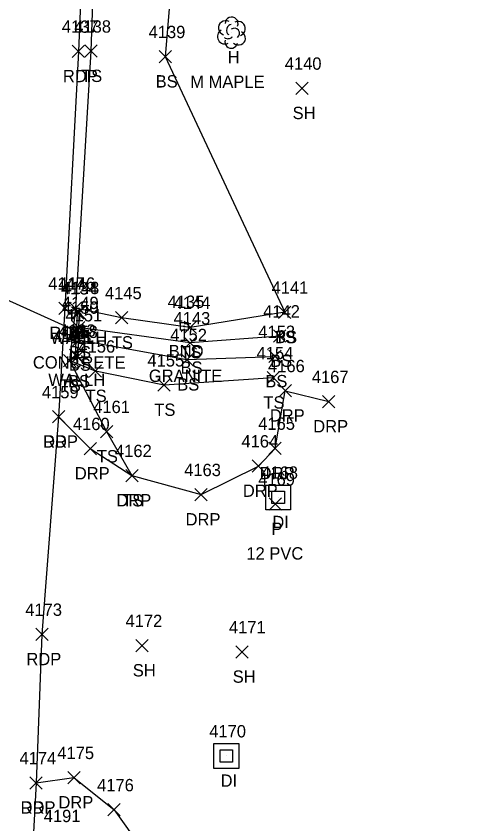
# Model space of a CAD drawing. Extents: x 1678863 to 1683592, y 407783 to 418211.
# Drawn here: x 1680335.9 to 1680411.8, y 413508.7 to 413639.6 of the extents above; entities that cross this region are included whole.
import ezdxf

# ---------------------------------------------------------------- set-up
doc = ezdxf.new("R2010")
doc.units = 0
for name, color, linetype in [('D_A', 7, 'Continuous'), ('D_C', 7, 'Continuous'), ('D_I', 7, 'Continuous'), ('D_TIC', 7, 'Continuous'), ('DCP', 7, 'Continuous'), ('DHW', 7, 'Continuous'), ('DS', 7, 'Continuous'), ('L_A', 7, 'Continuous'), ('L_C', 7, 'Continuous'), ('L_I', 7, 'Continuous'), ('L_TIC', 7, 'Continuous'), ('LELB', 7, 'Continuous'), ('Level 18', 7, 'Continuous'), ('LTD', 7, 'Continuous'), ('M_A', 7, 'Continuous'), ('M_C', 7, 'Continuous'), ('M_I', 7, 'Continuous'), ('P_A', 7, 'Continuous'), ('P_I', 7, 'Continuous'), ('P_TIC', 7, 'Continuous'), ('PET', 7, 'Continuous'), ('R_A', 7, 'Continuous'), ('R_I', 7, 'Continuous'), ('R_TIC', 7, 'Continuous'), ('RDP', 7, 'Continuous')]:
    doc.layers.add(name, color=color, linetype=linetype)

msp = doc.modelspace()

# ---------------------------------------------------------------- linework, layer by layer
at = {"layer": 'D_TIC'}
for points in [[(1680344.85, 413590.5), (1680346.85, 413592.5)], [(1680346.85, 413590.5), (1680344.85, 413592.5)], [(1680345.07, 413587.38), (1680347.07, 413589.38)], [(1680347.07, 413587.38), (1680345.07, 413589.38)], [(1680344.52, 413583.66), (1680346.52, 413585.66)], [(1680346.52, 413583.66), (1680344.52, 413585.66)], [(1680376.85, 413559.55), (1680378.85, 413561.55)], [(1680378.85, 413559.55), (1680376.85, 413561.55)]]:
    msp.add_lwpolyline(points, dxfattribs=at)
at = {"layer": 'DCP'}
msp.add_lwpolyline([(1680314.5, 413602.64), (1680346.07, 413588.38)], dxfattribs=at)
at = {"layer": 'DHW'}
msp.add_lwpolyline([(1680345.52, 413584.66), (1680345.85, 413591.5)], dxfattribs=at)
at = {"layer": 'DS'}
for p, q in [((1680376.33, 413563.63), (1680380.33, 413563.63)), ((1680376.33, 413559.63), (1680376.33, 413563.63)), ((1680380.33, 413563.63), (1680380.33, 413559.63)), ((1680377.33, 413560.63), (1680377.33, 413562.63)), ((1680377.33, 413562.63), (1680379.33, 413562.63)), ((1680379.33, 413562.63), (1680379.33, 413560.63)), ((1680379.33, 413560.63), (1680377.33, 413560.63)), ((1680378.33, 413561.64), (1680378.33, 413561.64)), ((1680378.33, 413561.64), (1680378.33, 413561.64)), ((1680380.33, 413559.63), (1680376.33, 413559.63)), ((1680367.94, 413521.72), (1680371.94, 413521.72)), ((1680367.94, 413517.72), (1680367.94, 413521.72)), ((1680371.94, 413521.72), (1680371.94, 413517.72)), ((1680368.94, 413518.72), (1680368.94, 413520.72)), ((1680368.94, 413520.72), (1680370.94, 413520.72)), ((1680370.94, 413520.72), (1680370.94, 413518.72)), ((1680370.94, 413518.72), (1680368.94, 413518.72)), ((1680369.95, 413519.73), (1680369.95, 413519.73)), ((1680369.95, 413519.73), (1680369.95, 413519.73)), ((1680371.94, 413517.72), (1680367.94, 413517.72))]:
    msp.add_line(p, q, dxfattribs=at)
at = {"layer": 'L_TIC'}
for points in [[(1680347.01, 413632.93), (1680349.01, 413634.93)], [(1680349.01, 413632.93), (1680347.01, 413634.93)], [(1680359.05, 413632.04), (1680361.05, 413634.04)], [(1680361.05, 413632.04), (1680359.05, 413634.04)], [(1680381.18, 413626.92), (1680383.18, 413628.92)], [(1680383.18, 413626.92), (1680381.18, 413628.92)], [(1680344.49, 413591.28), (1680346.49, 413593.28)], [(1680346.49, 413591.28), (1680344.49, 413593.28)], [(1680344.49, 413591.28), (1680346.49, 413593.28)], [(1680346.49, 413591.28), (1680344.49, 413593.28)], [(1680345.1, 413590.57), (1680347.1, 413592.57)], [(1680347.1, 413590.57), (1680345.1, 413592.57)], [(1680378.39, 413590.61), (1680380.39, 413592.61)], [(1680380.39, 413590.61), (1680378.39, 413592.61)], [(1680378.39, 413590.61), (1680380.39, 413592.61)], [(1680380.39, 413590.61), (1680378.39, 413592.61)], [(1680351.98, 413589.74), (1680353.98, 413591.74)], [(1680353.98, 413589.74), (1680351.98, 413591.74)], [(1680345.02, 413588.14), (1680347.02, 413590.14)], [(1680347.02, 413588.14), (1680345.02, 413590.14)], [(1680345.02, 413588.14), (1680347.02, 413590.14)], [(1680347.02, 413588.14), (1680345.02, 413590.14)], [(1680363.09, 413588.16), (1680365.09, 413590.16)], [(1680365.09, 413588.16), (1680363.09, 413590.16)], [(1680345, 413586.14), (1680347, 413588.14)], [(1680347, 413586.14), (1680345, 413588.14)], [(1680345, 413586.14), (1680347, 413588.14)], [(1680347, 413586.14), (1680345, 413588.14)], [(1680377.59, 413586.77), (1680379.59, 413588.77)], [(1680379.59, 413586.77), (1680377.59, 413588.77)], [(1680363.08, 413585.65), (1680365.08, 413587.65)], [(1680365.08, 413585.65), (1680363.08, 413587.65)], [(1680344.85, 413583.45), (1680346.85, 413585.45)], [(1680346.85, 413583.45), (1680344.85, 413585.45)], [(1680376.81, 413583.46), (1680378.81, 413585.46)], [(1680378.81, 413583.46), (1680376.81, 413585.46)], [(1680343.55, 413582.78), (1680345.55, 413584.78)], [(1680345.55, 413582.78), (1680343.55, 413584.78)], [(1680343.55, 413582.78), (1680345.55, 413584.78)], [(1680345.55, 413582.78), (1680343.55, 413584.78)], [(1680362.55, 413582.94), (1680364.55, 413584.94)], [(1680364.55, 413582.94), (1680362.55, 413584.94)], [(1680347.73, 413581.08), (1680349.73, 413583.08)], [(1680349.73, 413581.08), (1680347.73, 413583.08)], [(1680376.53, 413580.01), (1680378.53, 413582.01)], [(1680378.53, 413580.01), (1680376.53, 413582.01)], [(1680358.86, 413578.83), (1680360.86, 413580.83)], [(1680360.86, 413578.83), (1680358.86, 413580.83)], [(1680349.55, 413571.29), (1680351.55, 413573.29)], [(1680351.55, 413571.29), (1680349.55, 413573.29)], [(1680353.65, 413564.16), (1680355.65, 413566.16)], [(1680355.65, 413564.16), (1680353.65, 413566.16)], [(1680355.3, 413536.61), (1680357.3, 413538.61)], [(1680357.3, 413536.61), (1680355.3, 413538.61)], [(1680371.48, 413535.59), (1680373.48, 413537.59)], [(1680373.48, 413535.59), (1680371.48, 413537.59)]]:
    msp.add_lwpolyline(points, dxfattribs=at)
at = {"layer": 'LELB'}
for points in [[(1680410.49, 413871.95), (1680391.22, 413872.57), (1680366.56, 413871.7), (1680360.91, 413867.94), (1680361.47, 413861.16), (1680357.56, 413819.52), (1680355.15, 413768.47), (1680351.69, 413718.23), (1680349.1, 413665.12), (1680348.01, 413633.93), (1680345.49, 413592.28), (1680344.55, 413583.78), (1680350.55, 413572.29), (1680354.65, 413565.16)], [(1680411.8, 413856.83), (1680388.37, 413856.64), (1680367.47, 413857.06), (1680366.7, 413818.76), (1680366.79, 413766.4), (1680362.43, 413718.53), (1680362.65, 413664.2), (1680360.05, 413633.04), (1680379.39, 413591.61)], [(1680379.39, 413591.61), (1680364.09, 413589.16), (1680352.98, 413590.74), (1680345.49, 413592.28)], [(1680346.1, 413591.57), (1680346.02, 413589.14), (1680346, 413587.14), (1680363.55, 413583.94), (1680377.81, 413584.46)], [(1680378.59, 413587.77), (1680364.08, 413586.65), (1680346.02, 413589.14)], [(1680346, 413587.14), (1680345.85, 413584.45)], [(1680377.53, 413581.01), (1680359.86, 413579.83), (1680348.73, 413582.08), (1680344.55, 413583.78)]]:
    msp.add_lwpolyline(points, dxfattribs=at)
at = {"layer": 'Level 18'}
msp.add_lwpolyline([(1680362.5, 413589.95), (1680363.75, 413589.95), (1680363.75, 413588.7), (1680362.5, 413588.7)], close=True, dxfattribs=at)
msp.add_circle((1680363.13, 413589.33), 0.0833, dxfattribs=at)
at = {"layer": 'LTD'}
msp.add_line((1680370.74, 413636.98), (1680370.74, 413636.98), dxfattribs=at)
msp.add_line((1680370.74, 413636.98), (1680370.74, 413636.98), dxfattribs=at)
msp.add_arc((1680370.79, 413638.41), 1.05, 335.5272, 180.9563, dxfattribs=at)
for centre, major_axis, ratio, start_param, end_param in [((1680369.95, 413637.65), (1.21, -0.51), 0.895232, 1.570796, 4.712389), ((1680370.53, 413637.44), (-0.208, -0.792), 0.645439, 3.141593, 6.283185), ((1680371.24, 413636.81), (-0.5, 0.667), 0.989748, 3.141593, 6.283185), ((1680371.78, 413637.56), (-1.14, -0.48), 0.949671, 1.570796, 4.712389), ((1680369.66, 413636.27), (0.58, -1.04), 0.959034, 3.141593, 6.283185), ((1680371.74, 413636.15), (-1.09, 0.79), 0.841452, 1.570796, 4.712389), ((1680370.74, 413635.48), (0.26, 1.06), 0.942809, 1.570796, 4.712389), ((1680370.28, 413636.23), (-0.625, -0.083), 0.423636, 0, 3.141593)]:
    msp.add_ellipse(centre, major_axis=major_axis, ratio=ratio, start_param=start_param, end_param=end_param, dxfattribs=at)
at = {"layer": 'P_TIC'}
for points in [[(1680344.99, 413632.9), (1680346.99, 413634.9)], [(1680346.99, 413632.9), (1680344.99, 413634.9)], [(1680342.8, 413591.27), (1680344.8, 413593.27)], [(1680344.8, 413591.27), (1680342.8, 413593.27)], [(1680341.77, 413573.68), (1680343.77, 413575.68)], [(1680343.77, 413573.68), (1680341.77, 413575.68)], [(1680339.07, 413538.43), (1680341.07, 413540.43)], [(1680341.07, 413538.43), (1680339.07, 413540.43)], [(1680338.13, 413514.37), (1680340.13, 413516.37)], [(1680340.13, 413514.37), (1680338.13, 413516.37)]]:
    msp.add_lwpolyline(points, dxfattribs=at)
at = {"layer": 'PET'}
msp.add_lwpolyline([(1680365.04, 414025.12), (1680363.57, 413992.05), (1680361.98, 413945.68), (1680359.55, 413895.48), (1680358.76, 413869.12), (1680357.89, 413860.66), (1680355.72, 413819.25), (1680353.15, 413768.91), (1680350.09, 413717.59), (1680347.28, 413665.47), (1680345.99, 413633.9), (1680343.8, 413592.27), (1680342.77, 413574.68), (1680340.07, 413539.43), (1680339.13, 413515.37), (1680337.39, 413483.26), (1680333.74, 413422.22), (1680332.43, 413393.84), (1680331.39, 413363.68), (1680328.51, 413328.7), (1680325.07, 413264.49), (1680323.24, 413225.37), (1680321.3, 413184.73)], dxfattribs=at)
at = {"layer": 'R_TIC'}
for points in [[(1680378.49, 413577.91), (1680380.49, 413579.91)], [(1680380.49, 413577.91), (1680378.49, 413579.91)], [(1680385.52, 413576.15), (1680387.52, 413578.15)], [(1680387.52, 413576.15), (1680385.52, 413578.15)], [(1680341.77, 413573.68), (1680343.77, 413575.68)], [(1680343.77, 413573.68), (1680341.77, 413575.68)], [(1680346.91, 413568.53), (1680348.91, 413570.53)], [(1680348.91, 413568.53), (1680346.91, 413570.53)], [(1680376.84, 413568.57), (1680378.84, 413570.57)], [(1680378.84, 413568.57), (1680376.84, 413570.57)], [(1680374.12, 413565.71), (1680376.12, 413567.71)], [(1680376.12, 413565.71), (1680374.12, 413567.71)], [(1680353.65, 413564.16), (1680355.65, 413566.16)], [(1680355.65, 413564.16), (1680353.65, 413566.16)], [(1680364.85, 413561.07), (1680366.85, 413563.07)], [(1680366.85, 413561.07), (1680364.85, 413563.07)], [(1680338.13, 413514.37), (1680340.13, 413516.37)], [(1680340.13, 413514.37), (1680338.13, 413516.37)], [(1680344.26, 413515.22), (1680346.26, 413517.22)], [(1680346.26, 413515.22), (1680344.26, 413517.22)], [(1680350.76, 413510), (1680352.76, 413512)], [(1680352.76, 413510), (1680350.76, 413512)]]:
    msp.add_lwpolyline(points, dxfattribs=at)
at = {"layer": 'RDP'}
for points in [[(1680342.77, 413574.68), (1680347.91, 413569.53), (1680354.65, 413565.16), (1680365.85, 413562.07), (1680375.12, 413566.71), (1680377.84, 413569.57), (1680379.49, 413578.91), (1680386.52, 413577.15)], [(1680339.13, 413515.37), (1680345.26, 413516.22), (1680351.76, 413511), (1680368.96, 413486.9), (1680370.71, 413415.1), (1680381.93, 413411.91)]]:
    msp.add_lwpolyline(points, dxfattribs=at)

# ---------------------------------------------------------------- texts
at = {"layer": 'D_A'}
for s, p in [('WALLH', (1680341.44, 413586.5)), ('P', (1680345.45, 413583.38)), ('WALLH', (1680341.11, 413579.66)), ('DI', (1680377.39, 413556.64)), ('P', (1680377.22, 413555.55)), ('DI', (1680369.01, 413514.73))]:
    msp.add_text(s, height=2, dxfattribs=at).set_placement(p)
at = {"layer": 'D_C'}
for s, p in [('CONCRETE', (1680338.61, 413582.5)), ('12 PVC', (1680373.18, 413551.55))]:
    msp.add_text(s, height=2, dxfattribs=at).set_placement(p)
at = {"layer": 'D_I'}
for s, p in [('4134', (1680343.16, 413594.5)), ('4150', (1680343.3, 413591.38)), ('4133', (1680342.83, 413587.66)), ('4168', (1680375.59, 413564.64)), ('4169', (1680375.1, 413563.55)), ('4170', (1680367.17, 413522.73))]:
    msp.add_text(s, height=2, dxfattribs=at).set_placement(p)
at = {"layer": 'L_A'}
for s, p in [('H', (1680370.17, 413631.98)), ('TS', (1680346.42, 413628.93)), ('BS', (1680358.49, 413628.04)), ('SH', (1680380.67, 413622.92)), ('TS', (1680343.9, 413587.28)), ('TS', (1680343.9, 413587.28)), ('BS', (1680344.54, 413586.57)), ('TS', (1680377.8, 413586.61)), ('BS', (1680377.83, 413586.61)), ('TS', (1680351.39, 413585.74)), ('BS', (1680344.46, 413584.14)), ('BS', (1680344.46, 413584.14)), ('TS', (1680362.5, 413584.16)), ('BS', (1680344.44, 413582.14)), ('BS', (1680344.44, 413582.14)), ('BS', (1680377.04, 413582.77)), ('BS', (1680362.52, 413581.65)), ('BS', (1680344.29, 413579.45)), ('BS', (1680376.25, 413579.46)), ('TS', (1680342.96, 413578.78)), ('TS', (1680342.96, 413578.78)), ('BS', (1680361.99, 413578.94)), ('TS', (1680347.14, 413577.08)), ('TS', (1680375.94, 413576.01)), ('TS', (1680358.27, 413574.83)), ('TS', (1680348.96, 413567.29)), ('TS', (1680353.06, 413560.16)), ('SH', (1680354.79, 413532.61)), ('SH', (1680370.97, 413531.59))]:
    msp.add_text(s, height=2, dxfattribs=at).set_placement(p)
at = {"layer": 'L_C'}
msp.add_text('M MAPLE', height=2, dxfattribs=at).set_placement((1680364.09, 413627.98))
at = {"layer": 'L_I'}
for s, p in [('4138', (1680345.31, 413636.93)), ('4139', (1680357.35, 413636.04)), ('4140', (1680379.4, 413630.92)), ('4146', (1680342.74, 413595.28)), ('4146', (1680342.74, 413595.28)), ('4148', (1680343.41, 413594.57)), ('4141', (1680377.26, 413594.61)), ('4141', (1680377.26, 413594.61)), ('4145', (1680350.28, 413593.74)), ('4149', (1680343.32, 413592.14)), ('4149', (1680343.32, 413592.14)), ('4144', (1680361.4, 413592.16)), ('4151', (1680343.88, 413590.14)), ('4151', (1680343.88, 413590.14)), ('4142', (1680375.9, 413590.77)), ('4143', (1680361.39, 413589.65)), ('4158', (1680343.16, 413587.45)), ('4153', (1680375.12, 413587.46)), ('4157', (1680341.86, 413586.78)), ('4157', (1680341.86, 413586.78)), ('4152', (1680360.85, 413586.94)), ('4156', (1680345.98, 413585.08)), ('4154', (1680374.83, 413584.01)), ('4155', (1680357.16, 413582.83)), ('4161', (1680348.38, 413575.29)), ('4162', (1680351.91, 413568.16)), ('4172', (1680353.61, 413540.61)), ('4171', (1680370.36, 413539.59)), ('4191', (1680340.37, 413509)), ('4191', (1680340.37, 413509)), ('4191', (1680340.37, 413509))]:
    msp.add_text(s, height=2, dxfattribs=at).set_placement(p)
at = {"layer": 'M_A'}
msp.add_text('BND', height=2, dxfattribs=at).set_placement((1680360.61, 413584.33))
at = {"layer": 'M_C'}
msp.add_text('GRANITE', height=2, dxfattribs=at).set_placement((1680357.39, 413580.33))
at = {"layer": 'M_I'}
msp.add_text('4135', height=2, dxfattribs=at).set_placement((1680360.43, 413592.33))
at = {"layer": 'P_A'}
for p in [(1680343.47, 413628.9), (1680341.29, 413587.27), (1680340.26, 413569.68), (1680337.56, 413534.43), (1680336.62, 413510.37)]:
    msp.add_text('RDP', height=2, dxfattribs=at).set_placement(p)
at = {"layer": 'P_I'}
for s, p in [('4137', (1680343.29, 413636.9)), ('4147', (1680341.1, 413595.27)), ('4159', (1680340.07, 413577.68)), ('4173', (1680337.38, 413542.43)), ('4174', (1680336.44, 413518.37))]:
    msp.add_text(s, height=2, dxfattribs=at).set_placement(p)
at = {"layer": 'R_A'}
for p in [(1680376.98, 413573.91), (1680384.01, 413572.15), (1680340.26, 413569.68), (1680345.4, 413564.53), (1680375.33, 413564.57), (1680372.61, 413561.71), (1680352.14, 413560.16), (1680363.34, 413557.07), (1680336.62, 413510.37), (1680342.75, 413511.22)]:
    msp.add_text('DRP', height=2, dxfattribs=at).set_placement(p)
at = {"layer": 'R_I'}
for s, p in [('4166', (1680376.69, 413581.91)), ('4167', (1680383.78, 413580.15)), ('4159', (1680340.07, 413577.68)), ('4160', (1680345.09, 413572.53)), ('4165', (1680375.1, 413572.57)), ('4164', (1680372.38, 413569.71)), ('4162', (1680351.91, 413568.16)), ('4163', (1680363.11, 413565.07)), ('4174', (1680336.44, 413518.37)), ('4175', (1680342.57, 413519.22)), ('4176', (1680349.01, 413514))]:
    msp.add_text(s, height=2, dxfattribs=at).set_placement(p)

doc.saveas('drawing.dxf')
